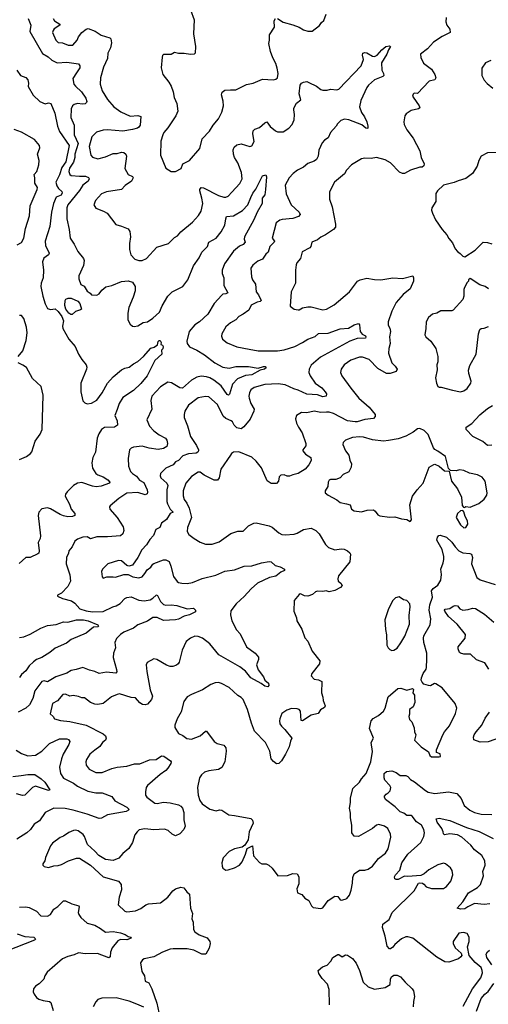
# Model space of a CAD drawing. Extents: x 1839239 to 1929705, y 762242 to 910352.
# Tile 392 of 429: x 1911158 to 1915513, y 873630 to 882785. Entities that reach past the tile are written whole.
import ezdxf

# ---------------------------------------------------------------- set-up
doc = ezdxf.new("R2010")
doc.units = 0

msp = doc.modelspace()

# ---------------------------------------------------------------- linework, layer by layer
at = {"layer": '0CON10XD'}
for points in [[(1912746.1, 882876.1), (1912778, 882785), (1912772, 882655), (1912792, 882535), (1912790, 882475), (1912780, 882465), (1912745, 882462.5), (1912685, 882470.8), (1912635, 882470), (1912595, 882480), (1912565, 882462.5), (1912495, 882460), (1912486.4, 882453.6), (1912482.3, 882437.7), (1912473.6, 882336.4), (1912488.8, 882275), (1912545, 882203.3), (1912565.6, 882165.6), (1912584.2, 882115), (1912592.9, 882062.9), (1912616.9, 882005), (1912626.8, 881933.2), (1912609.7, 881890.3), (1912535, 881780), (1912496, 881735), (1912488, 881715), (1912470, 881655), (1912466.7, 881525), (1912515, 881403.3), (1912565, 881373.8), (1912605, 881373.3), (1912657.6, 881402.4), (1912675, 881443.8), (1912735, 881476.2), (1912832.1, 881587.9), (1912855, 881678.8), (1912921.7, 881748.3), (1912955.9, 881804.1), (1913005, 881863.8), (1913037.1, 881925), (1913053.1, 881985), (1913048.7, 882028.7), (1913032.5, 882085), (1913038.8, 882111.2), (1913065, 882130.8), (1913116.9, 882133.1), (1913165.5, 882134.5), (1913265, 882182.9), (1913327.5, 882195), (1913415, 882231.2), (1913513, 882227), (1913537, 882233), (1913552.5, 882245), (1913558.8, 882285), (1913552, 882335), (1913538.8, 882378.8), (1913510.9, 882430.9), (1913489.7, 882489.7), (1913472, 882565), (1913479.2, 882595), (1913480, 882645), (1913526, 882715), (1913522, 882775), (1913535, 882796.7)], [(1913555, 882796.7), (1913605, 882762.9), (1913695, 882737.5), (1913754.5, 882714.5), (1913795, 882690.8), (1913835, 882680), (1913875, 882680), (1913945, 882730), (1913962.3, 882757.7), (1913985, 882776.7), (1914005, 882836.2)], [(1911237.1, 882795), (1911261.1, 882735), (1911253.1, 882675), (1911369.8, 882469.8), (1911421.2, 882441.2), (1911457.7, 882407.7), (1911505, 882383.8), (1911595, 882390), (1911705, 882376.2), (1911717.3, 882357.3), (1911717.5, 882337.5), (1911685, 882290), (1911652.9, 882237.1), (1911660.9, 882185), (1911675, 882165.6), (1911732.7, 882115), (1911772.5, 882055), (1911781.2, 882025), (1911780, 882015), (1911765, 882002), (1911741.4, 881998.6), (1911695, 882004.4), (1911663.2, 881996.8), (1911648.8, 881985), (1911637.1, 881955), (1911634.5, 881875), (1911663.6, 881805), (1911664.1, 881715), (1911702, 881635), (1911671.7, 881535), (1911671.3, 881505), (1911659.2, 881460.8), (1911620.8, 881405), (1911614.7, 881374.7), (1911625, 881345.8), (1911637.5, 881337.5), (1911715, 881329.3), (1911770.4, 881330.4), (1911797.4, 881317.4), (1911804.2, 881305), (1911795.6, 881285), (1911743.8, 881245), (1911715, 881198.2), (1911606.7, 881065), (1911595, 881036.7), (1911595.4, 880935), (1911617.3, 880835), (1911626.9, 880755), (1911665, 880699.2), (1911699.1, 880629.1), (1911750, 880565), (1911756.2, 880545), (1911750.5, 880499.5), (1911707.5, 880405), (1911706.7, 880375), (1911725, 880323.3), (1911758.3, 880308.3), (1911785, 880260), (1911813, 880243), (1911825, 880227.5), (1911875, 880224.6), (1911896, 880235), (1911920, 880270), (1911957.7, 880302.3), (1912015, 880313.1), (1912105, 880351.1), (1912167, 880357), (1912205, 880343.8), (1912230, 880305), (1912231.2, 880265), (1912212.5, 880205), (1912170.9, 880109.1), (1912161.5, 880055), (1912161.9, 879995), (1912183, 879953), (1912205, 879936.2), (1912222.7, 879932.7)], [(1911469.2, 882795), (1911482, 882775), (1911530, 882745), (1911530.8, 882735), (1911479.5, 882700.5), (1911467.5, 882685), (1911462.9, 882665), (1911495, 882595.8), (1911514.6, 882574.6), (1911555, 882568.5), (1911606.9, 882546.9), (1911652.7, 882547.3), (1911692.7, 882595), (1911705.4, 882625), (1911735, 882665.6), (1911775, 882697.5), (1911795, 882702.5), (1911859.8, 882679.8), (1911915, 882640), (1911995, 882616.7), (1912005, 882608.6), (1912011.4, 882571.4), (1912003.2, 882525), (1911976.1, 882475), (1911972.3, 882425), (1911936.9, 882345), (1911909.4, 882245), (1911906.9, 882185), (1911923.3, 882125), (1911975, 882042.5), (1912031.2, 881975), (1912097.1, 881927.1), (1912185, 881889.2), (1912255.7, 881895.7), (1912283.3, 881885), (1912276.8, 881803.2), (1912266.2, 881785), (1912252.1, 881777.9), (1912206.6, 881763.4), (1912115, 881747.9), (1911975, 881761.9), (1911935, 881758.6)], [(1915122, 882805), (1915117.5, 882765), (1915126.2, 882735), (1915155.8, 882695.8), (1915158, 882665), (1915082.6, 882627.4), (1915003.7, 882576.3), (1914946.7, 882515), (1914883.8, 882465), (1914884.2, 882434.2), (1914911.2, 882381.2), (1914983.8, 882325), (1915016.2, 882275), (1915026, 882245), (1915015, 882227.5), (1914963.5, 882215), (1914855, 882098), (1914825, 882102), (1914815, 882094), (1914808.9, 882075), (1914813.3, 882065), (1914870, 881985), (1914876.7, 881965), (1914864.1, 881955.9), (1914795, 881940), (1914750.5, 881909.5), (1914738.3, 881891.7), (1914726.2, 881835), (1914730.5, 881810.5), (1914755, 881762.5), (1914814.1, 881684.1), (1914875.7, 881565), (1914888, 881505), (1914918.1, 881445), (1914914.2, 881425), (1914896.7, 881415), (1914875, 881413.6), (1914790, 881385), (1914735, 881356.2), (1914715, 881353.8), (1914687.3, 881367.3), (1914604, 881455), (1914555, 881483.3), (1914475, 881504), (1914425, 881494.2), (1914365, 881498.6), (1914335, 881490), (1914242.5, 881435), (1914194.2, 881385.8), (1914175, 881353.3), (1914083.8, 881275), (1914037.5, 881185), (1914036.7, 881115), (1914062, 881045), (1914093.3, 880885), (1914091.4, 880855), (1914074, 880835), (1914000, 880785), (1913955, 880763.8), (1913925, 880738.8), (1913873.3, 880715), (1913863.8, 880675), (1913854, 880665), (1913784.2, 880625.8), (1913766, 880565), (1913734.2, 880525.8), (1913726.2, 880505), (1913720, 880455), (1913720, 880335), (1913681.2, 880255), (1913671.7, 880121.7), (1913710, 880095), (1913745, 880087.5), (1913755, 880087.5), (1913785, 880106.7), (1913835, 880115.8), (1913865, 880115.7), (1913975, 880086), (1914007.5, 880095), (1914080, 880135), (1914222.5, 880255), (1914295.6, 880354.4), (1914322.6, 880367.4), (1914385, 880381.9), (1914455, 880368.9), (1914515, 880366.9), (1914625, 880384.4), (1914715, 880380), (1914812.5, 880402.5), (1914818.8, 880385), (1914816.2, 880355), (1914787.4, 880282.6), (1914721.1, 880228.9), (1914656, 880155), (1914616, 880075), (1914581.2, 879975), (1914581.2, 879945), (1914597.3, 879917.3), (1914604.3, 879885), (1914593.9, 879835), (1914601.8, 879775), (1914588.9, 879728.9), (1914585.5, 879685), (1914616.7, 879595), (1914646.7, 879565), (1914666.2, 879535), (1914655, 879513.3), (1914600, 879495), (1914565, 879495.8), (1914485, 879541.4), (1914405, 879625.6), (1914345, 879646.5), (1914315, 879647.3), (1914235, 879620.8), (1914174, 879575), (1914144, 879535), (1914140, 879505), (1914150.8, 879475), (1914235, 879357.5), (1914309.2, 879265), (1914405, 879181.4), (1914460, 879115), (1914461.2, 879095), (1914445, 879078), (1914365, 879069.2), (1914295, 879046.5), (1914275.9, 879045.9), (1914205, 879056.7), (1914075, 879123.5), (1914035, 879135.5), (1914010, 879135), (1913955, 879133.1), (1913894.4, 879145.6), (1913825, 879128.8), (1913776.1, 879133.9), (1913730, 879105), (1913720, 879075), (1913728.8, 879035), (1913747.5, 878995), (1913782.9, 878945), (1913817.5, 878845), (1913816.6, 878823.4), (1913790, 878785), (1913790, 878775), (1913815, 878744.2), (1913862.9, 878715), (1913865.7, 878685), (1913845, 878646.2), (1913810.8, 878605), (1913745, 878564.4), (1913695, 878553.6), (1913665, 878540.4), (1913642, 878542), (1913615, 878553.1), (1913585, 878550.6), (1913569.4, 878535), (1913562.7, 878495), (1913545, 878472.2), (1913495, 878471.5), (1913456.1, 878496.1), (1913405, 878617.5), (1913355, 878680.6), (1913315, 878717.1), (1913195, 878768), (1913145, 878763.8), (1913127.3, 878752.7), (1913117.5, 878735), (1913025.8, 878605), (1913010, 878525), (1912995, 878504), (1912965, 878504.3), (1912871.1, 878551.1), (1912835, 878576.5), (1912815, 878578.9), (1912753, 878537), (1912700.6, 878475), (1912678.1, 878405), (1912676.6, 878356.6), (1912685.7, 878325), (1912710.9, 878290.9), (1912734, 878244), (1912753.1, 878155), (1912715.7, 878065), (1912715.6, 878025), (1912729.7, 877999.7), (1912779.7, 877959.7), (1912835, 877926), (1912885, 877909.2), (1912945, 877908.6), (1913011.3, 877928.7), (1913120.9, 878009.1), (1913185, 878029.2), (1913235, 878030), (1913265, 878060), (1913285, 878078.8), (1913335, 878103.8), (1913355, 878106.2), (1913475, 878079.2), (1913505.5, 878065.5), (1913565, 878012.5), (1913595, 877999.4), (1913625, 877995.6), (1913707.6, 878002.4), (1913735, 878010), (1913795, 878045.8), (1913865, 878057.5), (1913908.8, 878035), (1913941.2, 878005), (1914000.8, 877905), (1914027.4, 877877.4), (1914085, 877857.1), (1914145.9, 877865.9), (1914172.3, 877862.3), (1914205, 877846.7), (1914225, 877827.5), (1914232.5, 877815), (1914225.9, 877744.1), (1914121.2, 877615), (1914113.8, 877585), (1914116.7, 877565), (1914141.2, 877545), (1914153.3, 877525), (1914140, 877505), (1914085, 877477.5), (1914035, 877466.2), (1914005, 877473.8), (1913975, 877467.5), (1913925, 877472), (1913905.9, 877464.1), (1913879.7, 877440.3), (1913835, 877426), (1913805, 877426.7), (1913775, 877442.5), (1913765, 877446.2), (1913755, 877440), (1913710, 877385), (1913706.8, 877286.8), (1913730, 877225), (1913732, 877195), (1913779.1, 877119.1), (1913808.8, 877038.8), (1913837, 877007), (1913876.7, 876915), (1913946.2, 876825), (1913942.5, 876795), (1913872.5, 876705), (1913867.5, 876685), (1913895, 876653.3), (1913935, 876646.7), (1913965, 876630), (1913963.8, 876525), (1913976.1, 876486.1), (1913976.7, 876455), (1913996.7, 876405), (1913989.5, 876390.5), (1913952.3, 876367.7), (1913932.5, 876335), (1913865, 876318), (1913785, 876266.7), (1913775, 876270), (1913767.5, 876355), (1913755, 876370), (1913735, 876377.1), (1913685, 876380), (1913640, 876365), (1913595, 876333.3), (1913574.2, 876285.8), (1913571.2, 876265), (1913575, 876237.5), (1913590, 876215), (1913623.3, 876185)], [(1911935, 881758.6), (1911871.3, 881738.7), (1911828.1, 881695), (1911803.6, 881605), (1911817.5, 881525), (1911835.6, 881505.6), (1911885, 881490.5), (1911955, 881508.6), (1912025, 881541.9), (1912065, 881542.5), (1912105, 881553.1), (1912125, 881550), (1912142.9, 881535), (1912150.9, 881515), (1912135, 881401.2), (1912166.2, 881346.2), (1912205, 881327.5), (1912211.8, 881315), (1912196.6, 881283.4), (1912137.8, 881242.2), (1912105, 881205.5), (1911965, 881184.4), (1911918.8, 881165), (1911862, 881105), (1911848, 881065), (1911865, 881032), (1911935.4, 881005.4), (1911970, 880985), (1912051.7, 880881.7), (1912104, 880864), (1912165, 880840), (1912180.8, 880815), (1912186.9, 880765), (1912178.1, 880705), (1912177.6, 880647.6), (1912189.8, 880599.8), (1912228.6, 880558.6), (1912265, 880546.4), (1912295, 880547.5), (1912336.2, 880563.8), (1912431.4, 880668.6), (1912540, 880705), (1912595, 880758.6), (1912625, 880775.8), (1912655, 880812.9), (1912765, 880901.4), (1912820, 880965), (1912842.9, 881005), (1912858.2, 881075), (1912851.1, 881125), (1912831.1, 881195), (1912832.2, 881207.8), (1912845, 881224), (1912865, 881220.6), (1913005, 881150.5), (1913055, 881135.6), (1913075, 881135.6), (1913095.4, 881144.6), (1913128.7, 881181.3), (1913205, 881262.5), (1913226.5, 881305), (1913220, 881365), (1913184.5, 881455), (1913154, 881504), (1913144.6, 881534.6), (1913142.9, 881575), (1913151.2, 881598.8), (1913175, 881622), (1913215, 881632), (1913295, 881606), (1913315, 881613.8), (1913337, 881653), (1913323.1, 881725), (1913328, 881752), (1913343.7, 881766.3), (1913385, 881781.4), (1913435, 881825.8), (1913455, 881836), (1913485, 881791.9), (1913535, 881751.1), (1913555, 881742.2), (1913605, 881743.3), (1913659.4, 881775), (1913688.7, 881811.3), (1913707.7, 881855), (1913712.7, 881905), (1913704.4, 881945.6), (1913706.8, 881963.2), (1913731.4, 882008.6), (1913769.3, 882040.7), (1913755.7, 882095), (1913764.5, 882175.5), (1913775.6, 882194.4), (1913796.7, 882205), (1913825, 882210), (1913845, 882200), (1913916.1, 882166.1), (1913955, 882136.7), (1913975, 882131.2), (1914015, 882130), (1914045, 882138.8), (1914104.2, 882134.2), (1914125, 882139.4), (1914332.5, 882355), (1914352.2, 882415), (1914344.3, 882455.7), (1914347.5, 882475), (1914365, 882480), (1914385, 882475.8), (1914435, 882446), (1914455, 882444), (1914478.8, 882455), (1914524, 882505), (1914561.2, 882535), (1914595, 882542.5), (1914602.5, 882535), (1914583.8, 882505), (1914570, 882465), (1914520.8, 882385), (1914522.5, 882315), (1914540, 882285), (1914542.5, 882265), (1914533.6, 882256.4), (1914455, 882227.5), (1914400, 882175), (1914384.3, 882155), (1914326.5, 882035), (1914314.5, 881975), (1914333.3, 881923.3), (1914363.2, 881883.2), (1914384.4, 881835), (1914393.8, 881795), (1914393.3, 881776.7), (1914385, 881772), (1914373.8, 881775), (1914337.1, 881807.1), (1914215, 881853.5), (1914175, 881859.5), (1914142.7, 881847.3), (1914111.7, 881818.3), (1914100, 881795), (1914045, 881736.9), (1914024.7, 881685.3), (1913990.8, 881665), (1913968.9, 881641.1), (1913937, 881573), (1913930, 881515), (1913916, 881484), (1913895, 881469.5), (1913835, 881447.8), (1913795.8, 881415), (1913738.1, 881385), (1913700, 881355), (1913663.1, 881315), (1913625, 881247.5), (1913635.5, 881165), (1913680, 881065), (1913754.3, 880995), (1913762.9, 880975), (1913748.8, 880955), (1913695, 880935.5), (1913597.5, 880927.5), (1913575, 880922), (1913542.5, 880895), (1913504.2, 880755), (1913524.2, 880725), (1913522.5, 880715), (1913481.9, 880675), (1913468, 880625), (1913445, 880604.2), (1913415, 880558.6), (1913370.5, 880539.5), (1913325.8, 880504.2), (1913306, 880475), (1913310.8, 880395), (1913322, 880365), (1913350, 880325), (1913355.7, 880255), (1913377.4, 880227.4), (1913401.9, 880175), (1913393.8, 880165), (1913365, 880158.2), (1913308.4, 880131.6), (1913286, 880084), (1913235, 880045.6), (1913194, 880025), (1913165, 879995.6), (1913115.8, 879965), (1913072, 879928), (1913036, 879865), (1913032.7, 879842.7), (1913042, 879815), (1913085, 879780), (1913175, 879744.4), (1913289.4, 879720.6), (1913375, 879706.2), (1913555, 879707.2), (1913615, 879716.6), (1913715, 879747.7), (1913787.2, 879782.8), (1913835, 879815.5), (1913905, 879839.5), (1913935, 879866.9), (1914025, 879871.5), (1914135, 879910), (1914212.7, 879917.3), (1914265, 879947.1), (1914305, 879960), (1914316.9, 879946.9), (1914323.1, 879885), (1914341.7, 879861.7), (1914371.4, 879845), (1914375.5, 879835), (1914371.2, 879825), (1914295, 879819.5), (1914225, 879794.5), (1913952.7, 879647.3), (1913865, 879573.1), (1913846.4, 879535), (1913844.5, 879505), (1913856.4, 879475), (1913903.6, 879405), (1913965, 879362.5), (1913997.5, 879325), (1914008, 879305), (1914005.8, 879284.2), (1913975, 879277.5), (1913925.5, 879295.5), (1913825, 879302.3), (1913745, 879341.2), (1913705, 879352), (1913625, 879388.7), (1913558.5, 879398.5), (1913435, 879393.3), (1913335.3, 879364.7), (1913305, 879344), (1913292.5, 879315), (1913288.1, 879285), (1913288.9, 879265), (1913305.4, 879215), (1913338.2, 879165), (1913334.6, 879145), (1913299.3, 879070.7), (1913240.6, 878999.4), (1913215, 878980.6), (1913175, 878989.5), (1913150, 879015), (1913134.7, 879044.7), (1913122.5, 879055), (1913075, 879077.5), (1913048.4, 879098.4), (1912995, 879208.5), (1912915, 879278.1), (1912885, 879281.9), (1912815, 879270), (1912725, 879201.2), (1912692.5, 879145), (1912685.9, 879114.1), (1912687.5, 879085), (1912717.4, 879007.4), (1912745, 878910), (1912802.2, 878825), (1912819.2, 878785), (1912818, 878775), (1912813.8, 878765), (1912796.4, 878753.6), (1912725, 878747.5), (1912675, 878728.5), (1912635, 878686.9), (1912605, 878675.4), (1912585, 878646.2), (1912514.5, 878615.5), (1912465, 878566.2), (1912462.9, 878545), (1912470.8, 878525), (1912524.7, 878474.7), (1912533.2, 878455), (1912525.3, 878414.7), (1912524.6, 878345.4), (1912525.4, 878305), (1912532.1, 878285), (1912555.5, 878235), (1912584, 878205), (1912555, 878193.3), (1912521.3, 878138.7), (1912476.4, 878105), (1912461.1, 878065), (1912424.4, 878045), (1912401.7, 877988.3), (1912366.6, 877953.4), (1912336.2, 877903.8), (1912292.5, 877855), (1912255.7, 877784.3), (1912205, 877712.5), (1912173, 877703), (1912155, 877710), (1912105, 877753.3), (1912075, 877756.2), (1911977.5, 877725), (1911927.5, 877675), (1911917.5, 877655), (1911923.3, 877605), (1911935, 877591.2), (1911966.4, 877603.6), (1912025, 877606.2), (1912049.3, 877600.7), (1912125, 877627.5), (1912165, 877627.5), (1912210, 877605), (1912265, 877596.2), (1912295, 877606.2), (1912322, 877635), (1912341.7, 877668.3), (1912375, 877693.8), (1912395, 877723.8), (1912405, 877729.2), (1912495, 877761.4), (1912515, 877761.9), (1912547.3, 877747.3), (1912562.5, 877705), (1912588.3, 877608.3), (1912622.4, 877562.4), (1912635, 877552.5), (1912664.4, 877544.4), (1912715, 877541.9), (1912765, 877553.3), (1912855, 877588.1), (1912979.3, 877620.7), (1913065, 877658.6), (1913155, 877668.5), (1913244.2, 877704.2), (1913315, 877705.6), (1913405, 877735.6), (1913475, 877746.9), (1913495, 877742.9), (1913530.6, 877710.6), (1913577.9, 877697.9), (1913617.5, 877675), (1913620, 877665), (1913585, 877649.2), (1913538, 877612), (1913480.8, 877599.3), (1913367.1, 877545), (1913308.3, 877491.7), (1913245, 877420.9), (1913208.6, 877391.4), (1913170, 877355), (1913120.3, 877289.7), (1913117.3, 877252.7), (1913129.4, 877195), (1913171.9, 877111.9), (1913205.6, 877075), (1913264.2, 876955), (1913345, 876894), (1913377.7, 876857.7), (1913376.2, 876835), (1913359.2, 876785), (1913375, 876740), (1913422, 876675), (1913435, 876642.5), (1913468.8, 876615), (1913473.3, 876595), (1913465, 876582.5), (1913435, 876586.7), (1913401.8, 876611.8), (1913305, 876664.6), (1913255, 876726.2), (1913205, 876767.6), (1913009.9, 876879.9), (1912925, 876980.9), (1912855.3, 877035.3), (1912815, 877051.1), (1912785, 877052.9), (1912745, 877036), (1912705, 877002), (1912667.9, 876922.1), (1912639.7, 876810.3), (1912632, 876795), (1912615, 876782.5), (1912582, 876772), (1912555, 876772.5), (1912523.2, 876783.2), (1912432.5, 876835), (1912405, 876841.2), (1912342.7, 876807.3), (1912334, 876785), (1912338.6, 876725), (1912370.9, 876555), (1912390.6, 876495), (1912384.2, 876465), (1912345, 876420.8), (1912325, 876414.2), (1912297.9, 876417.9), (1912274.6, 876434.6), (1912235, 876480), (1912195, 876481.4), (1912085, 876515.6), (1912065, 876512.2), (1912012.5, 876487.5), (1911935, 876427.1), (1911885, 876418.9), (1911855, 876420), (1911816.7, 876435), (1911761.2, 876478.8), (1911735, 876480), (1911703.3, 876493.3), (1911655, 876502), (1911625, 876496.7), (1911585, 876512.9), (1911558, 876512), (1911508.8, 876451.2), (1911462.4, 876427.6), (1911442, 876332), (1911470, 876305), (1911480, 876285), (1911537.7, 876267.7), (1911625, 876260), (1911775, 876226.4), (1911934, 876145), (1911954.2, 876125), (1911962, 876105), (1911954, 876085), (1911928.6, 876065), (1911904, 876026), (1911855, 875994.4), (1911810.8, 875955), (1911777.5, 875905), (1911772.5, 875885), (1911776, 875855), (1911803.8, 875815), (1911865, 875784.4), (1911925, 875784.5), (1912015, 875823.3), (1912065, 875836.5), (1912155, 875844.7), (1912225.3, 875864.7), (1912275, 875866.2), (1912365, 875902.1), (1912425, 875906.2), (1912475, 875940), (1912495.9, 875935.9), (1912560, 875895), (1912566.2, 875885), (1912561.7, 875868.3), (1912534, 875825), (1912515, 875802.5), (1912462.5, 875767.5), (1912344.5, 875665), (1912332.7, 875645), (1912325.7, 875605), (1912327.5, 875575), (1912340.8, 875555), (1912415, 875500.5), (1912435, 875496.5), (1912495, 875510.5), (1912555, 875504.4), (1912635, 875483.3), (1912655, 875473.1), (1912671.1, 875455), (1912684.5, 875414.5), (1912682.9, 875345), (1912696.9, 875285), (1912683.2, 875255), (1912645, 875213.9), (1912605, 875195.4), (1912575, 875211.8), (1912536.5, 875245), (1912505, 875260)], [(1915535, 882405.8), (1915486.1, 882383.9), (1915453.3, 882335), (1915453.8, 882265), (1915475, 882222.5), (1915502.3, 882192.3), (1915555, 882148.8)], [(1911130, 882315), (1911165, 882267.5), (1911215, 882247.5), (1911232.5, 882225), (1911240, 882195), (1911237.5, 882165), (1911283.6, 882083.6), (1911343.6, 882023.6), (1911395, 882003.3), (1911425, 882013.3), (1911446.6, 882006.6), (1911485, 881916.7), (1911510.4, 881795), (1911527.9, 881745), (1911616.5, 881615), (1911587.2, 881465), (1911550.7, 881409.3), (1911528.3, 881341.7), (1911494.3, 881275), (1911501.5, 881241.5), (1911518.8, 881215), (1911548.1, 881188.1), (1911551.3, 881175), (1911542.2, 881155), (1911497.3, 881135), (1911471.8, 881075), (1911454.7, 880995), (1911437.4, 880862.6), (1911394.4, 880725), (1911398.1, 880685), (1911430.8, 880615), (1911425, 880598.8), (1911383.5, 880566.5), (1911369.2, 880535), (1911378, 880455), (1911375.9, 880385.9), (1911358, 880335), (1911354.3, 880305), (1911373.1, 880215), (1911393.6, 880143.6), (1911415, 880100), (1911445, 880091.4), (1911486.6, 880096.6), (1911515, 880072.7), (1911550.8, 880025), (1911563.8, 879985), (1911555.8, 879935.8), (1911559.2, 879915), (1911615.5, 879815), (1911674.5, 879745), (1911704.5, 879675), (1911734.4, 879625), (1911775.7, 879575), (1911781.1, 879555), (1911777.9, 879535), (1911726.7, 879405), (1911724.5, 879325), (1911745, 879240), (1911762.4, 879222.4), (1911784.3, 879214.3), (1911825, 879219.1), (1911875, 879248.1), (1911925.4, 879315), (1911974.6, 879405), (1912025, 879463.3), (1912105, 879528), (1912135, 879544), (1912175, 879554.2), (1912215, 879586.2), (1912255, 879606), (1912307.6, 879652.4), (1912375, 879730), (1912408.8, 879741.2), (1912438.3, 879761.7), (1912445, 879792.5), (1912455, 879803.3), (1912463, 879803), (1912472.5, 879785), (1912470, 879765), (1912485, 879760), (1912490, 879745), (1912487.5, 879725), (1912477, 879713), (1912480, 879675), (1912415, 879616.2), (1912341.5, 879475), (1912285, 879403.1), (1912215, 879336.9), (1912116.9, 879273.1), (1912083.6, 879216.4), (1912065, 879162), (1912043.1, 879105), (1912062.5, 879055), (1912066, 879015), (1912037.5, 878995), (1911945, 878992.9), (1911917.5, 878975), (1911892.2, 878935), (1911878.5, 878895), (1911860.8, 878765), (1911837.9, 878715), (1911829.1, 878665), (1911835.5, 878615), (1911865, 878567.1), (1911885, 878552.5), (1911933.7, 878533.7), (1911975.5, 878505.5), (1911996.7, 878485), (1911993.3, 878476.7), (1911915, 878448.1), (1911868.6, 878441.4), (1911835, 878447.7), (1911735, 878483.3), (1911695.7, 878475), (1911656.4, 878455), (1911599.4, 878395), (1911585, 878373.3), (1911581.9, 878355), (1911620.2, 878280.2), (1911635.7, 878235), (1911668.8, 878195), (1911670, 878175), (1911650, 878165), (1911605, 878162.9), (1911565, 878170.6), (1911534.2, 878185.8), (1911445, 878236.5), (1911415, 878246.7), (1911364.5, 878235.5), (1911334.3, 878205), (1911328.1, 878175), (1911352.7, 877987.3), (1911348.8, 877961.2), (1911330, 877925), (1911339.2, 877845), (1911334.2, 877825.8), (1911325, 877818), (1911255, 877786), (1911215, 877784.2), (1911151.7, 877728.3)], [(1911135, 880692.7), (1911175, 880712.5), (1911195.5, 880755), (1911210.5, 880845), (1911247.8, 880962.2), (1911256.6, 881055), (1911321.6, 881205), (1911321.9, 881225), (1911297.1, 881265), (1911298.1, 881315), (1911291.6, 881345), (1911316.8, 881375), (1911336.2, 881435), (1911338.9, 881475), (1911322.7, 881535), (1911345, 881592.5), (1911342.2, 881615), (1911295, 881671.1), (1911175, 881740), (1911105, 881764.2)], [(1915588.6, 881551.4), (1915505, 881545.7), (1915446.7, 881515), (1915425, 881476.7), (1915408.3, 881421.7), (1915365, 881355.8), (1915305, 881309.4), (1915232.8, 881287.2), (1915195, 881271.5), (1915095, 881246.4), (1915040.8, 881195), (1915025, 881170), (1915023.8, 881095), (1914988.8, 881035), (1914986.2, 881015), (1914992.5, 880985), (1915022.5, 880925), (1915083.8, 880835), (1915125.8, 880785.8), (1915145, 880750), (1915180.5, 880710.5), (1915203.8, 880655), (1915225, 880628.8), (1915252.3, 880612.3), (1915275, 880587.5), (1915295, 880580)], [(1912222.7, 879932.7), (1912255, 879937.5), (1912305, 879969.4), (1912345, 879975.7), (1912395, 880009.2), (1912456.5, 880065), (1912481.3, 880125), (1912534.4, 880215.6), (1912576, 880254), (1912674.4, 880305), (1912720, 880365), (1912773.6, 880495), (1912825, 880571.4), (1912850.9, 880625), (1912903.1, 880675), (1912914.6, 880715.4), (1912985, 880753.3), (1913028.6, 880811.4), (1913065.6, 880875), (1913072.2, 880935), (1913081.2, 880955), (1913145, 880962.5), (1913229.2, 881010.7), (1913278.8, 881065), (1913305, 881132.5), (1913325, 881172.5), (1913351.8, 881208.2), (1913415, 881332.5), (1913445, 881342.5), (1913450.8, 881325), (1913442.5, 881205), (1913435, 881157.5), (1913411.2, 881125), (1913412, 881075), (1913364.6, 880995.4), (1913333.1, 880925), (1913245.6, 880765), (1913244.4, 880745), (1913254.3, 880715), (1913235, 880695.7), (1913199.1, 880680.9), (1913145, 880632.1), (1913059.6, 880515), (1913038.9, 880455), (1913040, 880425), (1913054, 880385), (1913055.7, 880315), (1913092.5, 880245), (1913075, 880236.2), (1913045.9, 880234.1), (1913035, 880223.8), (1912965, 880145.7), (1912905, 880047.5), (1912829.2, 879975), (1912785, 879947.1), (1912731.5, 879885), (1912711.9, 879795), (1912715.6, 879775), (1912735, 879742.9), (1912805, 879713.6), (1912875, 879669.1), (1912970.6, 879595), (1913045, 879554.5), (1913105, 879545.5), (1913165, 879560), (1913285, 879561.1), (1913375, 879546.2), (1913425, 879561.4), (1913439.4, 879559.4), (1913449.3, 879549.3), (1913433.3, 879535), (1913393.8, 879526.2), (1913315, 879484.1), (1913255, 879477.7), (1913181.4, 879445), (1913135.6, 879395), (1913107.3, 879302.7), (1913097, 879293), (1913085, 879300), (1913031.2, 879381.2), (1912962.8, 879432.8), (1912924, 879454), (1912895, 879464.7), (1912845, 879469.6), (1912805, 879460.8), (1912755, 879433.3), (1912670.2, 879359.8), (1912645, 879363.5), (1912568.3, 879408.3), (1912535, 879413.3), (1912465, 879370), (1912385, 879283.3), (1912375.7, 879245), (1912385.6, 879165), (1912339.2, 879065), (1912365, 879006.2), (1912405, 878961.9), (1912455, 878924.4), (1912513, 878893), (1912524, 878875), (1912530, 878845), (1912524.2, 878815.8), (1912495, 878799.2), (1912445, 878790), (1912361.3, 878801.3), (1912295, 878820), (1912215, 878809.2), (1912195, 878802), (1912179.2, 878785), (1912165.9, 878704.1), (1912169.6, 878635), (1912187.5, 878585), (1912205, 878564.5), (1912241.9, 878541.9), (1912270.6, 878505), (1912310.5, 878480.5), (1912343.1, 878415), (1912346.8, 878393.2), (1912341.2, 878375), (1912325, 878365.8), (1912255, 878390.4), (1912155, 878383.5), (1912077.8, 878332.2), (1911998.6, 878265), (1911992.9, 878255), (1911994.5, 878234.5), (1912062.5, 878155), (1912118.7, 878068.7), (1912127.1, 878035), (1912116.3, 878003.7), (1912093.3, 877986.7), (1911973.7, 877976.3), (1911875, 877977.1), (1911815, 877958.6), (1911785, 877976.5), (1911745, 877974.3), (1911695, 877955.7), (1911668.8, 877935), (1911644.2, 877885), (1911613, 877847), (1911610, 877825), (1911591.5, 877785), (1911588.9, 877725), (1911622.6, 877622.6), (1911628.6, 877565), (1911606.2, 877513.8), (1911545, 877453.3), (1911510, 877435), (1911510, 877425), (1911555, 877403.8), (1911640.4, 877380.4), (1911669.8, 877359.8), (1911717.9, 877307.9), (1911775, 877289.1), (1911835, 877280.4), (1911935, 877283.2), (1912024.3, 877325.7), (1912055, 877334.5), (1912092.5, 877357.5), (1912136.2, 877403.8), (1912155, 877412.1), (1912195, 877417.3), (1912265, 877388.5), (1912315, 877380.8), (1912369.6, 877390.4), (1912395.7, 877405), (1912425, 877435.8), (1912435, 877438), (1912466, 877376), (1912495, 877348.9), (1912515, 877342.5), (1912564.4, 877345.6), (1912616.8, 877336.8), (1912715, 877307.5), (1912772.3, 877312.3), (1912791.2, 877295), (1912791.2, 877278.8), (1912735, 877250), (1912685, 877238.1), (1912635, 877210), (1912605, 877204.3), (1912495, 877198.1), (1912435, 877227.5), (1912395, 877225.4), (1912345, 877193.6), (1912255, 877158.2), (1912215, 877128.5), (1912125, 877091.1), (1912095, 877069.4), (1912058.1, 877031.9), (1912040.6, 876995), (1912049.4, 876945), (1912029.4, 876895), (1912026.7, 876855), (1912056.9, 876743.1), (1912059.1, 876720.9), (1912052.3, 876707.7), (1911965, 876719.5), (1911895, 876705.8), (1911855, 876725.8), (1911806.8, 876736.8), (1911745, 876762.5), (1911683.6, 876743.6), (1911635, 876734.2), (1911595, 876709.4), (1911495, 876674.4), (1911415, 876629.4), (1911385, 876637.5), (1911365, 876632.5), (1911297.1, 876545), (1911279.2, 876475), (1911248.6, 876415), (1911215, 876382.7), (1911142.5, 876345)], [(1915295, 880580), (1915389.3, 880640.7), (1915465, 880716.7), (1915505, 880713.3), (1915545, 880701.2)], [(1915515, 880283.8), (1915482.5, 880305), (1915435, 880319.2), (1915345, 880377.5), (1915330, 880365), (1915330, 880355), (1915315, 880340), (1915290, 880295), (1915283.8, 880275), (1915286.2, 880215), (1915276.1, 880183.9), (1915187.5, 880085), (1915173, 880077), (1915072.7, 880077.3), (1915035, 880057.5), (1914995, 880047.5), (1914956.2, 880015), (1914934.3, 879975.7), (1914932.5, 879915), (1914921.4, 879855), (1914931.2, 879835), (1914977.3, 879797.3), (1915025, 879727.5), (1915035, 879690), (1915043.3, 879655), (1915043.8, 879605), (1915033.8, 879575), (1915038.3, 879528.3), (1915023.3, 879455), (1915030, 879405), (1915042.5, 879375), (1915055, 879367.5), (1915075, 879367.5), (1915180.7, 879339.3), (1915255, 879326.2)], [(1911632.7, 880042.7), (1911613.8, 880055), (1911586.7, 880095), (1911577, 880127), (1911580, 880175), (1911586.7, 880185), (1911607.5, 880195), (1911637.5, 880195), (1911697.3, 880167.3), (1911716.2, 880145), (1911732.5, 880095), (1911723.6, 880086.4), (1911677.7, 880072.3), (1911645, 880044.3), (1911632.7, 880042.7)], [(1911145, 879653.3), (1911185.7, 879705), (1911218.6, 879801.4), (1911227.3, 879875), (1911219.7, 879925), (1911195, 880008), (1911175.8, 880035), (1911155, 880034.4)], [(1915255, 879326.2), (1915285, 879334), (1915315, 879356.7), (1915348.8, 879405), (1915353.8, 879425), (1915330.8, 879495), (1915329.2, 879525), (1915340.9, 879569.1), (1915399.2, 879675), (1915420, 879865), (1915433.8, 879905), (1915445, 879913.3), (1915475, 879916.7), (1915515, 879932.5)], [(1911155, 878696), (1911222.5, 878725), (1911259.5, 878750.5), (1911272, 878768), (1911302, 878865), (1911348.3, 878931.7), (1911365.8, 878975), (1911377.5, 879295), (1911358.1, 879375), (1911278.3, 879448.3), (1911221.3, 879551.3), (1911186.2, 879573.8), (1911143.3, 879593.3)], [(1915545, 878829.2), (1915505, 878827.1), (1915462, 878862), (1915368.7, 878908.7), (1915307.5, 878975), (1915307.5, 878995), (1915358.9, 879031.1), (1915435, 879111.8), (1915505, 879170.8), (1915551.1, 879198.9)], [(1914785, 878120), (1914797.5, 878135), (1914783.8, 878275), (1914808.8, 878355), (1914850, 878415), (1914908.8, 878475), (1914963.8, 878625), (1915005, 878650), (1915015, 878652.5), (1915055, 878633.3), (1915105, 878590), (1915148.3, 878588.3), (1915170, 878495), (1915225, 878422.5), (1915262, 878345), (1915268.3, 878268.3), (1915281.7, 878251.7), (1915295, 878250), (1915305, 878257.5), (1915345, 878253.8), (1915425, 878286.7), (1915475, 878327.5), (1915500, 878365), (1915503.3, 878385), (1915482, 878495), (1915455, 878531.2), (1915412.3, 878552.3), (1915338.3, 878568.3), (1915285, 878593.8), (1915245, 878598.8), (1915215, 878590), (1915162.5, 878592.5), (1915142.5, 878612.5), (1915116, 878725), (1915043.8, 878773.8), (1915015, 878790), (1915004.3, 878804.3), (1914955, 878926.7), (1914917.5, 878965), (1914875, 878983.3), (1914855, 878980), (1914815, 878948.8), (1914745, 878911.2), (1914675, 878888), (1914585, 878872), (1914537.3, 878867.3), (1914435, 878877.1), (1914352.6, 878902.6), (1914315, 878907.5), (1914250.5, 878899.5), (1914185.9, 878874.1), (1914165, 878852.5), (1914161.2, 878835), (1914185.8, 878775.8), (1914216, 878735), (1914225, 878690), (1914242, 878655), (1914238.8, 878625), (1914215, 878580), (1914164.4, 878555.6), (1914136.1, 878523.9), (1914095, 878510), (1914045, 878508.8), (1914035, 878503.3), (1914023.8, 878485), (1914020, 878445), (1913997.5, 878405), (1913997.5, 878385), (1914025, 878363.3), (1914105, 878321.2), (1914135, 878296.2), (1914196.2, 878283.8), (1914230, 878275), (1914242, 878235), (1914265, 878218.8), (1914335, 878210), (1914386.4, 878223.6), (1914445, 878226.7), (1914462.5, 878215), (1914485, 878182.5), (1914505, 878173.3), (1914595, 878160), (1914645, 878161.2), (1914705, 878143.3), (1914757, 878137), (1914785, 878120)], [(1915285, 878061.2), (1915305, 878063.3), (1915323.8, 878095), (1915320, 878125), (1915296.2, 878165), (1915285, 878210), (1915275, 878220), (1915255, 878217.5), (1915227.5, 878195), (1915213.3, 878155), (1915255, 878088.8), (1915285, 878061.2)], [(1913623.3, 876185), (1913686.2, 876105), (1913673, 876077), (1913660.8, 876025), (1913629.2, 875955), (1913592, 875895), (1913565, 875868.8), (1913545, 875866.2), (1913515, 875886.2), (1913495, 875913.3), (1913481.4, 875985), (1913441.4, 876065), (1913340.7, 876170.7), (1913310.8, 876245), (1913275, 876372.5), (1913235, 876463.3), (1913215, 876483.8), (1913185, 876501.2), (1913105, 876576), (1913034.2, 876614.2), (1913005, 876622), (1912975, 876620), (1912935, 876603.8), (1912856.7, 876555), (1912755, 876512), (1912715, 876488.8), (1912684.5, 876445.5), (1912659.4, 876350.6), (1912622, 876285), (1912600, 876225), (1912600, 876205), (1912635, 876148.8), (1912675, 876130), (1912712.1, 876102.1), (1912755, 876094.2), (1912834.2, 876125.8), (1912885, 876170), (1912895, 876170), (1912965, 876073.3), (1912994.2, 876054.2), (1913055, 876038.8), (1913074.3, 876014.3), (1913076.5, 875985), (1913064.3, 875885.7), (1913036.7, 875833.3), (1913005, 875813.5), (1912915, 875799.5), (1912875, 875787.1), (1912848, 875765), (1912830, 875735), (1912810, 875645), (1912816.9, 875575), (1912832.9, 875525), (1912855, 875494.3), (1912925, 875444.3), (1912985, 875428), (1913015, 875437.1), (1913035, 875435.7), (1913100.9, 875390.9), (1913155, 875384.2), (1913305, 875356.2), (1913322.3, 875342.3), (1913328.8, 875315), (1913290, 875235), (1913281.7, 875158.3), (1913249.5, 875110.5), (1913225, 875090), (1913155, 875075.6), (1913105, 875050), (1913049.1, 874990.9), (1913036, 874945), (1913038, 874915), (1913046.7, 874895), (1913075, 874878.8), (1913095, 874880), (1913155, 874897.5), (1913202, 874925), (1913224.5, 874955.5), (1913255.7, 875025), (1913271.7, 875078.3), (1913322.5, 875102.5), (1913329.2, 875009.2), (1913387.7, 874947.7), (1913407.7, 874937.7), (1913447.7, 874937.7), (1913472, 874925), (1913505.5, 874895.5), (1913556.1, 874826.1), (1913647.3, 874827.3), (1913695, 874845.8), (1913735, 874843.3), (1913752, 874815), (1913751.7, 874751.7), (1913733.3, 874705), (1913740, 874665), (1913780.7, 874650.7), (1913808.3, 874618.3), (1913843.3, 874595), (1913870, 874545), (1913885, 874531.2), (1913955, 874520), (1913973.6, 874526.4), (1914024.1, 874595.9), (1914085, 874636.7), (1914115, 874632.5), (1914135, 874602.5), (1914147, 874597), (1914183.9, 874606.1), (1914196.7, 874615), (1914221.2, 874645), (1914238.8, 874691.2), (1914252, 874755), (1914252.3, 874807.7), (1914265, 874842.5), (1914315, 874876.2), (1914365, 874877.5), (1914395, 874885.7), (1914435, 874915.8), (1914493.3, 874986.7), (1914556, 875035), (1914581.9, 875075), (1914607.5, 875185), (1914602.5, 875212.5), (1914578, 875265), (1914546.7, 875285), (1914495, 875301.2), (1914475, 875296.7), (1914435.6, 875264.4), (1914305, 875191.2), (1914265, 875192.5), (1914243.8, 875225), (1914244.1, 875295.9), (1914230.8, 875365), (1914232.7, 875407.3), (1914223.3, 875455), (1914233.3, 875505), (1914233, 875547), (1914255, 875635.8), (1914314.3, 875695), (1914333.8, 875726.2), (1914378.6, 875775), (1914420.6, 875885), (1914437.9, 875982.1), (1914425.5, 876064.5), (1914445.3, 876105), (1914408.5, 876195), (1914423.1, 876265), (1914441.9, 876288.1), (1914492.5, 876315), (1914538, 876355), (1914554, 876385), (1914581.2, 876488.8), (1914672.5, 876565), (1914698.3, 876568.3), (1914755, 876550), (1914807, 876567), (1914817, 876557), (1914812.5, 876525), (1914827.5, 876505), (1914827.5, 876487.5), (1914830, 876435), (1914815.4, 876394.6), (1914779.2, 876370.8), (1914781.7, 876328.3), (1914773.3, 876305), (1914779.3, 876279.3), (1914803.3, 876255), (1914825, 876200), (1914825.8, 876165), (1914838.8, 876135), (1914826.7, 876085), (1914887.5, 876025), (1914956.4, 875976.4), (1914970, 875945), (1914985, 875930), (1915055, 875930), (1915067.5, 875935), (1915065, 875957.5), (1915030, 875970), (1915030, 875995), (1915088.6, 876135), (1915105.8, 876165), (1915151.2, 876218.8), (1915208.8, 876335), (1915218.8, 876385), (1915205.9, 876425.9), (1915083.9, 876573.9), (1915025, 876610), (1915011.7, 876611.7), (1914975, 876592.5), (1914957, 876593), (1914915, 876607.5), (1914897.5, 876625), (1914890, 876645), (1914893.3, 876665), (1914906.7, 876705), (1914933.8, 876745), (1914937.7, 876762.3), (1914940.5, 876840.5), (1914940.6, 876895), (1914914, 876994), (1914910, 877035), (1914915, 877056), (1914972.7, 877157.3), (1914980, 877215), (1914961.5, 877295), (1914969.3, 877345), (1914993.6, 877415), (1914984.4, 877475), (1914999.4, 877495), (1915044.2, 877525.8), (1915072.5, 877575), (1915078.9, 877625), (1915070, 877675), (1915094.4, 877735), (1915099.6, 877765), (1915098.9, 877795), (1915085, 877858), (1915035.8, 877945), (1915040, 877975), (1915051.7, 877988.3), (1915065, 877991.2), (1915123.8, 877975), (1915175, 877926.9), (1915205, 877882.2), (1915237.9, 877847.9), (1915275, 877827.8), (1915342.1, 877822.1), (1915355.5, 877815.5), (1915365.6, 877785.6), (1915357, 877727), (1915379.2, 877669.2), (1915405, 877600), (1915435.7, 877575.7), (1915575, 877533.8)], [(1914615, 876920), (1914635, 876923.3), (1914665, 876940), (1914699.7, 876990.3), (1914736.3, 877053.7), (1914781.1, 877165), (1914776.9, 877245), (1914786.9, 877325), (1914784, 877355), (1914755, 877386), (1914725, 877391.2), (1914685, 877417.5), (1914649.3, 877410.7), (1914626.7, 877385), (1914584.1, 877305.9), (1914550, 877205), (1914556.1, 877116.1), (1914566, 877065), (1914569.5, 876969.5), (1914581.2, 876945), (1914597.7, 876927.7), (1914615, 876920)], [(1915516.6, 876746.6), (1915478.9, 876805), (1915402.4, 876832.4), (1915345.8, 876885.8), (1915285, 876886.2), (1915255, 876893.8), (1915245, 876902.5), (1915231.2, 876935), (1915233.8, 876955), (1915297.3, 877035), (1915299.2, 877069.2), (1915224.5, 877165), (1915144.1, 877235), (1915107.8, 877285), (1915105.6, 877295), (1915112, 877305), (1915155, 877310.8), (1915185, 877332.5), (1915205, 877338.8), (1915225, 877333.8), (1915248.3, 877308.3), (1915275, 877296.2), (1915325, 877301.4), (1915365, 877314.4), (1915395, 877311.4), (1915478.3, 877258.3), (1915565, 877183.6)], [(1911155, 877039.4), (1911195, 877046.2), (1911255, 877070.6), (1911355, 877126.2), (1911415, 877152.3), (1911497.6, 877162.4), (1911565, 877186.9), (1911606.4, 877183.6), (1911685, 877205.3), (1911750, 877205), (1911793.3, 877195), (1911885, 877158.8), (1911890, 877145), (1911885, 877140), (1911844.1, 877135.9), (1911775, 877080), (1911635, 877022.9), (1911592.6, 876987.4), (1911487.1, 876942.9), (1911438.9, 876901.1), (1911365, 876853.5), (1911315, 876836.2), (1911285, 876813.5), (1911245, 876778.6), (1911215, 876730), (1911175, 876695.8), (1911155, 876667.8)], [(1915645, 876117.8), (1915509.8, 876070.2), (1915438.3, 876068.3), (1915378, 876088), (1915374.2, 876114.2), (1915380.6, 876135), (1915398.9, 876165), (1915454, 876226), (1915485, 876292), (1915522.5, 876345)], [(1911125, 875994.3), (1911175, 875960.6), (1911235, 875940.6), (1911305, 875945.5), (1911365, 875984.6), (1911435, 876054.7), (1911527.9, 876097.9), (1911595, 876098.1), (1911612.9, 876092.9), (1911622.5, 876075), (1911614.5, 876045.5), (1911560.9, 875955), (1911545, 875913.3), (1911529.2, 875835), (1911537.6, 875777.6), (1911563.5, 875733.5), (1911657.4, 875687.4), (1911695, 875657.8), (1911792.3, 875612.3), (1911865, 875596.9), (1911925.5, 875595.5), (1912013.6, 875563.6), (1912043.2, 875523.2), (1912154.4, 875464.4), (1912173.3, 875445), (1912170, 875435), (1912146.3, 875423.7), (1911975, 875392.9), (1911917.8, 875362.2), (1911895, 875358.5), (1911785, 875398.6), (1911655, 875435.4), (1911579.8, 875449.8), (1911475, 875454.5), (1911395.8, 875415), (1911343.3, 875335), (1911293.3, 875305), (1911257.5, 875255), (1911224.2, 875225), (1911131.4, 875165)], [(1915278, 873612), (1915366.8, 873775), (1915444.7, 873875.3), (1915457.9, 873922.1), (1915456.5, 873945), (1915445, 873970.9), (1915389.2, 874019.2), (1915333.3, 874085), (1915320, 874165), (1915333.6, 874213.6), (1915336.2, 874255), (1915317.1, 874287.1), (1915281.2, 874298.8), (1915237.3, 874292.7), (1915185.8, 874215), (1915185.8, 874195.8), (1915203.3, 874155), (1915260, 874105), (1915267.5, 874085), (1915258.3, 874071.7), (1915235, 874053.8), (1915145, 874021.2), (1915110, 874025), (1915035, 874069.2), (1914810, 874245), (1914765, 874256), (1914745, 874256), (1914705, 874238), (1914645, 874186.2), (1914625, 874161.2), (1914605, 874146.7), (1914595, 874146.7), (1914571.7, 874171.7), (1914554.2, 874265), (1914528.8, 874345), (1914533.9, 874376.1), (1914590.3, 874419.7), (1914618.8, 874485), (1914823.8, 874685), (1914863.9, 874756.1), (1914875, 874760), (1914900, 874755), (1914915, 874747.5), (1914935, 874723.3), (1914985, 874706.2), (1915095, 874708), (1915125, 874726.2), (1915163.8, 874775), (1915183.3, 874835), (1915176.2, 874875), (1915160.5, 874900.5), (1915115, 874936.2), (1915095, 874941.2), (1915043, 874927), (1914959.5, 874880.5), (1914915.8, 874844.2), (1914885, 874828.8), (1914765, 874818.8), (1914735, 874822), (1914675, 874792), (1914655, 874791.2), (1914645, 874797.5), (1914642, 874815), (1914650, 874835), (1914691.2, 874878.8), (1914710, 874945), (1914764.6, 875025), (1914884.6, 875135), (1914915, 875191.2), (1914920, 875225), (1914915, 875256.2), (1914891.1, 875295), (1914845, 875325.6), (1914805, 875380), (1914795, 875385.6), (1914755, 875387.1), (1914726.7, 875406.8), (1914695, 875419.1), (1914647.7, 875467.7), (1914557.5, 875535), (1914547.5, 875555), (1914549.2, 875565), (1914564, 875585), (1914582.7, 875597.3), (1914601.4, 875615), (1914607.8, 875645), (1914598.9, 875665), (1914551.1, 875715), (1914544.2, 875735), (1914544.1, 875775), (1914565.8, 875795), (1914615, 875800.5), (1914655, 875785.7), (1914695, 875757.5), (1914745, 875757.5), (1914765, 875748.6), (1914790.4, 875720.4), (1914827.9, 875697.9), (1914927.9, 875617.9), (1914955, 875603.8), (1915015, 875590), (1915143.2, 875606.8), (1915220.3, 875590.3), (1915261.4, 875545), (1915289.4, 875479.4), (1915340, 875435), (1915385, 875412.9), (1915445, 875399.5), (1915545, 875395.6)], [(1911095, 875748.7), (1911171.2, 875758.8), (1911235, 875767.7), (1911298.1, 875768.1), (1911357.4, 875727.4), (1911392, 875695), (1911437.5, 875625), (1911425, 875618.8), (1911305, 875657.5), (1911276.7, 875645), (1911205, 875574), (1911185, 875572.2), (1911127.1, 875587.1)], [(1915526.1, 874563.9), (1915475, 874557.1), (1915385, 874568.5), (1915322.3, 874537.7), (1915293.6, 874516.4), (1915255, 874513.1), (1915222.5, 874525), (1915277.3, 874582.7), (1915329.1, 874665), (1915413.4, 874716.6), (1915439.1, 874745), (1915468.8, 874825), (1915461.2, 874865), (1915482.5, 874925), (1915478.9, 874965), (1915452.2, 875015), (1915385.5, 875065), (1915350.6, 875110.6), (1915265.7, 875185), (1915225, 875204.4), (1915155, 875214.3), (1915106.2, 875206.2), (1915096, 875216), (1915093.1, 875233.1), (1915081.1, 875265), (1915036.2, 875325), (1915027.5, 875355), (1915055, 875361.2), (1915155, 875340.6), (1915309.2, 875275), (1915428.2, 875238.2), (1915556.8, 875173.2)], [(1912505, 875260), (1912405, 875253.6), (1912319.8, 875260.2), (1912268, 875252), (1912248, 875235), (1912228, 875205), (1912205.8, 875134.2), (1912171.7, 875078.3), (1912117.3, 875032.7), (1912080.3, 874989.7), (1912025, 874968), (1911955, 874978), (1911893.2, 875013.2), (1911856, 875055), (1911788, 875115), (1911761.4, 875191.4), (1911747.6, 875207.6), (1911701.7, 875241.7), (1911678.3, 875248.3), (1911657.5, 875245), (1911615, 875227.5), (1911566.4, 875193.6), (1911535, 875180.8), (1911461.3, 875128.7), (1911442.9, 875105), (1911396.2, 874995), (1911391.2, 874965), (1911373.3, 874935), (1911373.9, 874923.9), (1911385, 874912.5), (1911425, 874901.2), (1911475, 874918.8), (1911515, 874920), (1911545, 874928.8), (1911612.5, 874965), (1911685, 874990), (1911715, 874990), (1911816.7, 874925), (1911935, 874814.3), (1912075.6, 874775.6), (1912100, 874745), (1912104.2, 874695.8), (1912081.9, 874625), (1912074, 874555), (1912135, 874497.5), (1912155, 874488.5), (1912235, 874498.5), (1912285, 874519.4), (1912331.2, 874555), (1912355, 874562.9), (1912465, 874574.2), (1912533.3, 874625), (1912580, 874685), (1912605, 874703.3), (1912655, 874720), (1912683.6, 874713.6), (1912712.5, 874675), (1912736.7, 874655), (1912745.7, 874525), (1912763.1, 874475), (1912756.5, 874425), (1912770, 874395), (1912771.6, 874325), (1912784.7, 874305), (1912827.1, 874275), (1912899.1, 874249.1), (1912924.4, 874215), (1912927.1, 874195), (1912918.3, 874151.7), (1912886.7, 874095), (1912850, 874095), (1912775, 874132.5), (1912715, 874147.1), (1912583.2, 874146.8), (1912555, 874143.1), (1912485, 874114.4), (1912405, 874070.6), (1912315.9, 874054.1), (1912300, 874045), (1912281.2, 874015), (1912294.1, 873935.9), (1912317.1, 873895), (1912325, 873845.6), (1912358.3, 873828.3), (1912384.4, 873775), (1912431.3, 873641.3), (1912452, 873555)], [(1911155, 874534.3), (1911215, 874535.6), (1911245, 874529.4), (1911313.8, 874495), (1911355, 874454), (1911415, 874450), (1911443.8, 874465), (1911475, 874513.8), (1911511.7, 874538.3), (1911565, 874592.5), (1911585, 874591.2), (1911642.7, 874562.7), (1911706.4, 874546.4), (1911710, 874535), (1911700.8, 874485), (1911708.6, 874465), (1911725, 874438), (1911785.4, 874385.4), (1911855, 874364.5), (1911910, 874335), (1911955, 874302.2), (1912025, 874305.7), (1912095, 874294.5), (1912138, 874278), (1912165, 874260), (1912187.5, 874255), (1912192.5, 874245), (1912155, 874230.8), (1912095, 874231.5), (1912070.5, 874219.5), (1912016.7, 874155), (1912001.9, 874115), (1911997.1, 874072.9), (1911985, 874061.2), (1911880.9, 874100.9), (1911765, 874100.6), (1911705, 874110), (1911665, 874089.2), (1911604.1, 874074.1), (1911556.2, 874053.8), (1911412.3, 873927.7), (1911390, 873895), (1911382.5, 873865), (1911338.3, 873821.7), (1911305, 873800), (1911286.7, 873775), (1911284.3, 873745), (1911291.9, 873725), (1911315, 873692), (1911335, 873678), (1911375, 873664.2), (1911435, 873656.2), (1911447.7, 873647.7), (1911468.3, 873571.7)], [(1911135, 874286.4), (1911205, 874261.5), (1911288.8, 874255), (1911302.3, 874242.3), (1911304, 874235), (1911296.2, 874225), (1911036.7, 874125)], [(1914037.8, 873625), (1914032.7, 873767.3), (1914018.3, 873818.3), (1913969.5, 873869.5), (1913936.8, 873916.8), (1913932.9, 873945), (1913971.5, 873978.5), (1914016.2, 873995), (1914048.3, 874031.7), (1914066.7, 874065), (1914115, 874093.8), (1914125, 874093.8), (1914155, 874072.9), (1914185, 874088.8), (1914205, 874086), (1914252, 874055), (1914283.4, 874013.4), (1914315.6, 873945.6), (1914351.2, 873835), (1914395, 873792), (1914455, 873772), (1914555, 873785.7), (1914600, 873815), (1914604, 873865), (1914613.3, 873885), (1914635, 873900), (1914665, 873900), (1914696.4, 873886.4), (1914738.8, 873835), (1914805, 873773.3), (1914818.8, 873755), (1914828, 873702), (1914816, 873655), (1914814.2, 873605)], [(1915545, 873996.2), (1915498.4, 874065), (1915492.7, 874095), (1915505, 874119.1), (1915525, 874132.8)], [(1915402.7, 873565), (1915445.2, 873684.8), (1915479.6, 873725), (1915511.7, 873748.3), (1915562.7, 873825)], [(1912312.7, 873602.7), (1912245, 873630.6), (1912175, 873660.6), (1912055, 873690), (1911922.3, 873687.7), (1911885, 873673.8), (1911865.8, 873654.2), (1911840.8, 873605)]]:
    msp.add_lwpolyline(points, dxfattribs=at)

doc.saveas('drawing.dxf')
